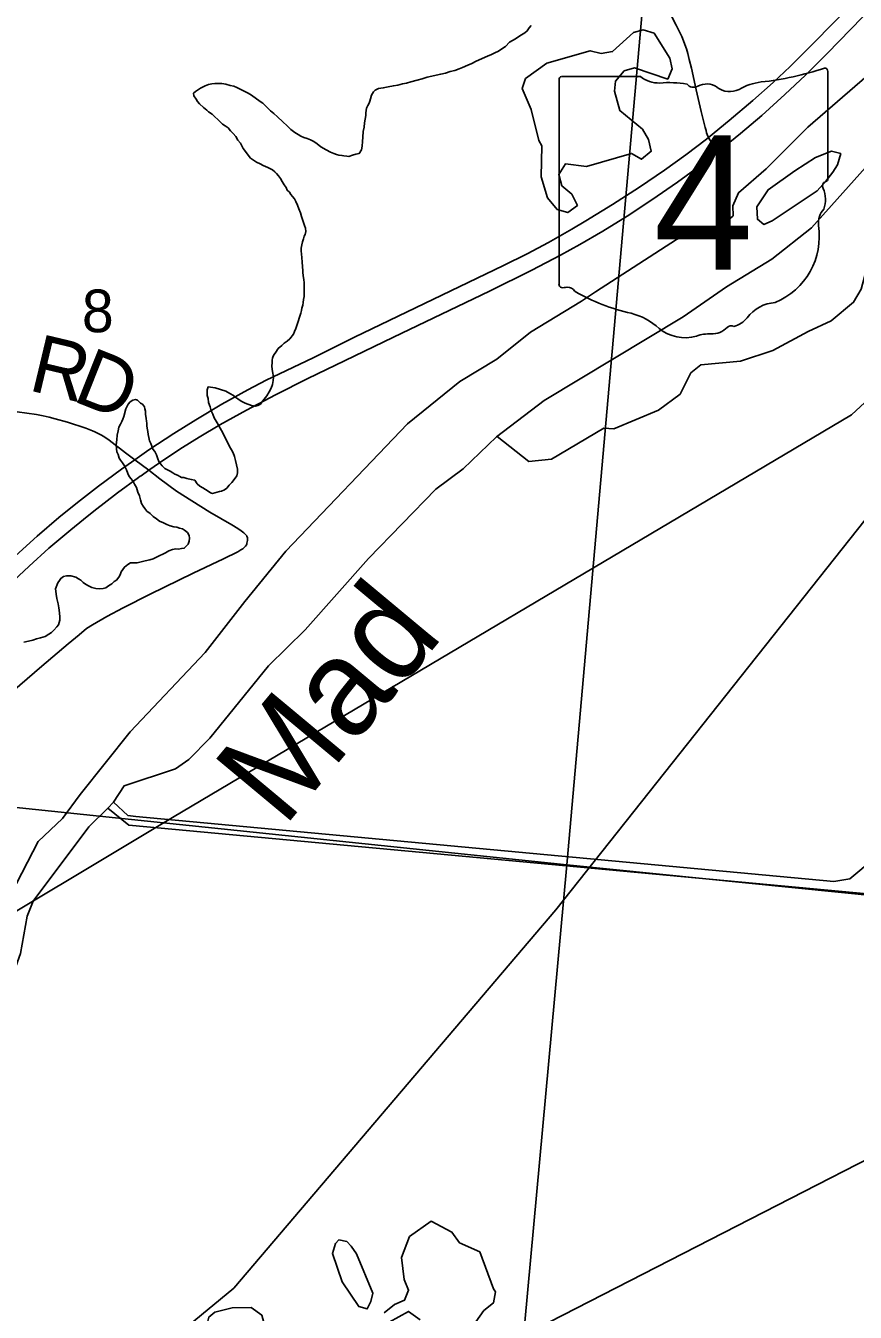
# Model space of a CAD drawing. Extents: x -1.4 to 35.4, y 0 to 22.
# Drawn here: x 25.138 to 25.952, y 16.414 to 17.676 of the extents above; entities that cross this region are included whole.
import ezdxf

# ---------------------------------------------------------------- set-up
doc = ezdxf.new("R2010")
doc.units = 0
for name, color, linetype in [('GM_X_Major_River', 7, 'Continuous'), ('GM_X_Major_River_Text', 7, 'Continuous'), ('GM_X_Minor_Lake', 7, 'Continuous'), ('GM_X_Minor_River', 7, 'Continuous'), ('GM_X_Rail_Line', 7, 'Continuous'), ('GM_X_Section', 7, 'Continuous'), ('GM_X_Section_Text', 7, 'Continuous'), ('GM_X_State_Location', 7, 'Continuous'), ('GM_X_State_Route', 7, 'Continuous'), ('GM_X_State_Shield', 7, 'Continuous'), ('GM_X_Township_Road', 7, 'Continuous'), ('GM_X_Township_Road_Text', 7, 'Continuous')]:
    doc.layers.add(name, color=color, linetype=linetype)

msp = doc.modelspace()

# ---------------------------------------------------------------- linework, layer by layer
at = {"layer": 'GM_X_Major_River'}
for points in [[(25.9632, 17.6266), (25.9051, 17.5761), (25.8642, 17.5355), (25.8371, 17.5119), (25.8314, 17.4992), (25.8319, 17.4893), (25.8211, 17.4797), (25.8001, 17.4773), (25.7763, 17.4661), (25.6969, 17.4148), (25.683, 17.4057), (25.6329, 17.3751), (25.6, 17.3487), (25.5638, 17.3269), (25.5123, 17.2854), (25.3931, 17.1603), (25.3527, 17.1109), (25.3139, 17.0611), (25.2402, 16.9833), (25.1912, 16.9217), (25.174, 16.8982), (25.1502, 16.8757), (25.1235, 16.8244)], [(25.9757, 17.5522), (25.9086, 17.4774), (25.8699, 17.4469), (25.8252, 17.4197), (25.7827, 17.3901), (25.6464, 17.3083), (25.5996, 17.2724), (25.5669, 17.241), (25.5402, 17.2213), (25.474, 17.1532), (25.4119, 17.0831), (25.3761, 17.048), (25.3186, 16.9771), (25.2979, 16.956), (25.2848, 16.9469), (25.2343, 16.9304), (25.224, 16.9144)], [(25.9142, 17.5139), (25.9227, 17.5233), (25.9297, 17.5322), (25.934, 17.5394), (25.9373, 17.5503), (25.9282, 17.5528), (25.9126, 17.5463), (25.8922, 17.5334), (25.866, 17.5149), (25.8551, 17.4981), (25.8556, 17.4859), (25.8619, 17.4808), (25.87, 17.4845)], [(25.9142, 17.5139), (25.87, 17.4845)], [(25.2185, 16.9085), (25.1999, 16.8899), (25.1453, 16.817), (25.1393, 16.8023), (25.1326, 16.7657), (25.1204, 16.7311), (25.0798, 16.5986), (25.0703, 16.5526), (25.0539, 16.5048), (25.021, 16.4655), (25.0079, 16.4408), (24.9876, 16.4182), (24.9772, 16.3972)], [(25.224, 16.9144), (25.2185, 16.9085)]]:
    msp.add_lwpolyline(points, dxfattribs=at)
at = {"layer": 'GM_X_Minor_Lake'}
for points in [[(25.6336, 17.5934), (25.6249, 17.6141), (25.6281, 17.6239), (25.6489, 17.6391), (25.6916, 17.6511), (25.7022, 17.6486), (25.7136, 17.6503), (25.7341, 17.6689), (25.7436, 17.6717), (25.7542, 17.6685), (25.7696, 17.6438), (25.7721, 17.6335), (25.7677, 17.6233), (25.7349, 17.6343), (25.725, 17.6314), (25.7164, 17.6214), (25.7155, 17.6115), (25.7208, 17.5924), (25.7428, 17.5741), (25.7487, 17.5641), (25.7515, 17.5526), (25.7418, 17.5448), (25.7321, 17.5504), (25.6878, 17.5376), (25.6674, 17.5403), (25.6607, 17.5298), (25.6639, 17.5187), (25.6736, 17.5105), (25.6791, 17.4994), (25.6695, 17.4924), (25.6593, 17.4956), (25.6496, 17.5068), (25.6436, 17.5275), (25.6442, 17.5579), (25.6413, 17.5632)], [(25.6413, 17.5632), (25.6336, 17.5934)], [(25.5833, 16.4731), (25.5634, 16.4822), (25.556, 16.4926), (25.5357, 16.5033), (25.5142, 16.4882), (25.5066, 16.4678), (25.5092, 16.4461), (25.5135, 16.4358), (25.5095, 16.426), (25.4996, 16.4216), (25.4895, 16.4135)], [(25.4785, 16.4327), (25.4765, 16.4244), (25.4729, 16.4172), (25.4646, 16.4197), (25.4484, 16.4439), (25.4387, 16.4715), (25.4416, 16.4813), (25.4451, 16.485), (25.453, 16.4833), (25.4571, 16.4787), (25.4622, 16.4714)], [(25.4785, 16.4327), (25.4622, 16.4714)], [(25.5966, 16.4371), (25.5833, 16.4731)], [(25.5715, 16.3936), (25.5871, 16.4157), (25.5967, 16.4231), (25.5988, 16.434), (25.5966, 16.4371)], [(25.3711, 16.3129), (25.3937, 16.328), (25.4166, 16.3511), (25.4249, 16.3661), (25.4252, 16.381), (25.411, 16.3957), (25.394, 16.3983), (25.3844, 16.3924), (25.3735, 16.3968), (25.3696, 16.411), (25.3591, 16.4188), (25.3405, 16.4184), (25.3234, 16.4142), (25.3176, 16.4093), (25.3164, 16.4052)], [(25.4943, 16.4042), (25.5135, 16.4149), (25.5247, 16.4067)]]:
    msp.add_lwpolyline(points, dxfattribs=at)
at = {"layer": 'GM_X_Minor_River'}
for points in [[(25.5797, 17.641), (25.5908, 17.6458), (25.5946, 17.6476), (25.598, 17.6491), (25.6015, 17.6509), (25.6049, 17.6531), (25.6084, 17.6554), (25.6123, 17.6595), (25.6184, 17.6628), (25.6226, 17.6658), (25.6257, 17.6676), (25.6276, 17.6687), (25.6299, 17.6706), (25.6318, 17.6736), (25.6338, 17.6758)], [(25.3263, 17.5836), (25.3233, 17.5863), (25.3207, 17.589), (25.3173, 17.5913), (25.3155, 17.5929), (25.3121, 17.5956), (25.3084, 17.5991), (25.3065, 17.6014), (25.305, 17.6037), (25.3028, 17.6068), (25.3024, 17.6094), (25.3044, 17.6113), (25.3063, 17.6124), (25.3094, 17.6143), (25.3113, 17.6154), (25.314, 17.6169), (25.317, 17.618), (25.3204, 17.6187), (25.3235, 17.619), (25.3269, 17.6189), (25.3303, 17.6189), (25.3341, 17.6184), (25.3383, 17.6172), (25.342, 17.6164), (25.3451, 17.6152), (25.3481, 17.6136), (25.3515, 17.6117), (25.356, 17.6097), (25.3594, 17.6077), (25.368, 17.6015), (25.3706, 17.5996), (25.3729, 17.5973), (25.3755, 17.5949), (25.3781, 17.5922), (25.3811, 17.5895), (25.3848, 17.5864), (25.3901, 17.5814), (25.3942, 17.5775), (25.3979, 17.574), (25.4017, 17.5709), (25.4051, 17.569), (25.4077, 17.5674), (25.4107, 17.5662), (25.4141, 17.565), (25.4171, 17.5638), (25.4205, 17.5623), (25.4239, 17.5599), (25.4273, 17.5568), (25.4325, 17.5541), (25.4367, 17.5517), (25.4401, 17.5505), (25.4427, 17.5493), (25.445, 17.5489), (25.448, 17.5485), (25.4499, 17.5481), (25.4529, 17.5477), (25.4548, 17.5476), (25.4583, 17.5487), (25.4617, 17.5498), (25.4651, 17.5505), (25.4671, 17.5539), (25.4679, 17.5577), (25.4683, 17.5622), (25.4684, 17.5664), (25.4689, 17.5721), (25.4697, 17.5763), (25.4702, 17.5804), (25.471, 17.5842), (25.4714, 17.5877), (25.4715, 17.5903), (25.4719, 17.5926), (25.4723, 17.5949), (25.4735, 17.5975), (25.4746, 17.5998), (25.4754, 17.6017), (25.4762, 17.6039), (25.477, 17.6077), (25.479, 17.6107), (25.4805, 17.6126), (25.484, 17.6141), (25.4885, 17.6147), (25.4935, 17.6158), (25.4985, 17.6169), (25.503, 17.6175), (25.5076, 17.6186), (25.5114, 17.6193), (25.5156, 17.6208), (25.5217, 17.6222), (25.5267, 17.6236), (25.5316, 17.6251), (25.5362, 17.6261), (25.5404, 17.6272), (25.5449, 17.6283), (25.5495, 17.6293), (25.5541, 17.6308), (25.5587, 17.6318), (25.5629, 17.6333), (25.5663, 17.6348), (25.5717, 17.6369), (25.5755, 17.6388), (25.5797, 17.641)], [(25.3594, 17.3032), (25.3613, 17.3028), (25.3632, 17.3027), (25.3655, 17.3031), (25.3682, 17.3046), (25.3694, 17.3064), (25.3717, 17.3094), (25.3744, 17.3128), (25.3767, 17.3166), (25.3787, 17.3204), (25.3799, 17.3238), (25.3807, 17.3279), (25.3808, 17.331), (25.3804, 17.3348), (25.3797, 17.3386), (25.3794, 17.342), (25.3795, 17.3451), (25.3795, 17.3477), (25.3799, 17.3496), (25.3807, 17.3515), (25.3815, 17.3534), (25.3831, 17.3556), (25.3854, 17.359), (25.3892, 17.362), (25.3915, 17.3643), (25.3942, 17.3665), (25.3969, 17.3687), (25.4004, 17.3732), (25.4016, 17.3759), (25.4028, 17.3789), (25.4052, 17.3857), (25.4064, 17.3899), (25.4076, 17.3937), (25.4084, 17.3963), (25.4088, 17.3986), (25.4096, 17.4016), (25.41, 17.4043), (25.4105, 17.4073), (25.4109, 17.4103), (25.4109, 17.4138), (25.411, 17.4168), (25.411, 17.4195), (25.4111, 17.4217), (25.4111, 17.4236), (25.4108, 17.4267), (25.4104, 17.4286), (25.4097, 17.4332), (25.4098, 17.4354), (25.4095, 17.4396), (25.4091, 17.4438), (25.4088, 17.4484), (25.4085, 17.4518), (25.4082, 17.4549), (25.4082, 17.4575), (25.4087, 17.4609), (25.4095, 17.4636), (25.4103, 17.4666), (25.4111, 17.4693), (25.4119, 17.4711), (25.4127, 17.4738), (25.4123, 17.4772), (25.4112, 17.4799), (25.4105, 17.4826), (25.4094, 17.4856), (25.4083, 17.4887), (25.4073, 17.4921), (25.4058, 17.496), (25.4043, 17.4998), (25.4029, 17.5032), (25.4014, 17.5059), (25.3995, 17.5082), (25.398, 17.5102), (25.3966, 17.5125), (25.3943, 17.5144), (25.3932, 17.5171), (25.3914, 17.5198), (25.3895, 17.5228), (25.3877, 17.5259), (25.3858, 17.5286), (25.384, 17.5309), (25.3821, 17.5325), (25.3798, 17.5344), (25.3772, 17.5356), (25.3753, 17.5368), (25.3731, 17.5376), (25.3708, 17.5387), (25.3678, 17.5403), (25.3644, 17.5419), (25.3614, 17.5438), (25.3584, 17.5458), (25.3513, 17.5554), (25.3487, 17.5604), (25.3458, 17.5635), (25.3439, 17.5669), (25.3413, 17.57), (25.3387, 17.5727), (25.3365, 17.5754), (25.3334, 17.5774), (25.3308, 17.5793), (25.3286, 17.5813), (25.3263, 17.5836)], [(25.6002, 17.2729), (25.6315, 17.2484), (25.6536, 17.2506), (25.705, 17.2811), (25.7149, 17.2805), (25.7585, 17.2986), (25.7797, 17.3145), (25.7903, 17.3352), (25.8, 17.343), (25.8391, 17.3468), (25.8708, 17.3571), (25.9053, 17.3758), (25.9279, 17.3864), (25.9499, 17.4045), (25.9574, 17.4173), (25.9721, 17.4721), (25.9971, 17.5046), (26.0176, 17.5251), (26.028, 17.5329), (26.0588, 17.5577), (26.0801, 17.5611), (26.0998, 17.5554)], [(25.2293, 17.2821), (25.2308, 17.2851), (25.232, 17.2874), (25.2332, 17.29), (25.234, 17.2923), (25.236, 17.2999), (25.2372, 17.3021), (25.2384, 17.3044), (25.2403, 17.3067), (25.243, 17.3085), (25.2457, 17.3092), (25.2475, 17.3084), (25.2505, 17.3057), (25.2524, 17.3046), (25.2543, 17.3019), (25.2546, 17.3), (25.2553, 17.2977), (25.2553, 17.2946), (25.256, 17.2904), (25.2563, 17.2878), (25.2567, 17.2859), (25.2566, 17.2832), (25.257, 17.2809), (25.2577, 17.2779), (25.258, 17.2748), (25.2587, 17.2718), (25.2594, 17.2687), (25.2605, 17.266), (25.2616, 17.2633), (25.2627, 17.2603), (25.2646, 17.258), (25.266, 17.2549), (25.2668, 17.253), (25.2675, 17.2511), (25.2686, 17.2484), (25.2701, 17.2461), (25.2716, 17.2442), (25.2742, 17.2415), (25.2776, 17.2399), (25.2794, 17.2387), (25.2821, 17.2371), (25.2843, 17.236), (25.2866, 17.2348), (25.2889, 17.2336), (25.2907, 17.2328), (25.293, 17.2328), (25.296, 17.2316), (25.3002, 17.2308), (25.3036, 17.23), (25.3062, 17.2265), (25.3088, 17.2242), (25.3115, 17.2226), (25.3141, 17.221), (25.3167, 17.2191), (25.319, 17.2175), (25.3212, 17.2171), (25.3258, 17.2182), (25.3281, 17.2189), (25.33, 17.2193), (25.3327, 17.2207), (25.335, 17.2222), (25.3373, 17.2252), (25.34, 17.2278), (25.3423, 17.2308), (25.3451, 17.2342), (25.3455, 17.2373), (25.3455, 17.2407), (25.3445, 17.2449), (25.3438, 17.2494), (25.3427, 17.2533), (25.3412, 17.2567), (25.3398, 17.2598), (25.3379, 17.2632), (25.3361, 17.2667), (25.3339, 17.2709), (25.3313, 17.2766), (25.3287, 17.2809), (25.3265, 17.2847), (25.3246, 17.2878), (25.3228, 17.2912), (25.3213, 17.2947), (25.3199, 17.2981), (25.3188, 17.302), (25.3173, 17.3062), (25.3167, 17.31), (25.3159, 17.313), (25.316, 17.3157), (25.316, 17.3187), (25.3168, 17.3214), (25.3191, 17.3213), (25.3237, 17.3205), (25.3289, 17.3189), (25.3342, 17.3173), (25.338, 17.3149), (25.3418, 17.313), (25.344, 17.311), (25.3459, 17.3099), (25.3493, 17.3075), (25.3511, 17.3064), (25.353, 17.3056), (25.3594, 17.3032)], [(25.163, 17.0805), (25.1653, 17.0828), (25.1684, 17.0861), (25.17, 17.088), (25.1708, 17.0903), (25.1712, 17.0926), (25.1712, 17.0956), (25.1709, 17.0998), (25.1703, 17.1047), (25.1696, 17.1089), (25.1685, 17.1139), (25.1678, 17.1181), (25.1675, 17.1211), (25.1671, 17.1234), (25.1695, 17.1295), (25.1711, 17.1317), (25.1722, 17.1336), (25.1749, 17.1355), (25.178, 17.1362), (25.1821, 17.1361), (25.1871, 17.1349), (25.1897, 17.1333), (25.1919, 17.1318), (25.1942, 17.1298), (25.1964, 17.1279), (25.1995, 17.1263), (25.2028, 17.1247), (25.2066, 17.1239), (25.21, 17.1235), (25.2138, 17.1238), (25.2165, 17.1245), (25.2192, 17.1264), (25.2223, 17.1282), (25.2246, 17.1305), (25.2269, 17.132), (25.2292, 17.135), (25.2304, 17.1372), (25.2316, 17.1402), (25.2331, 17.1425), (25.2347, 17.1448), (25.2381, 17.1474), (25.2408, 17.1488), (25.2438, 17.1488), (25.2473, 17.1491), (25.2511, 17.1498), (25.2549, 17.1509), (25.2595, 17.152), (25.2629, 17.153), (25.266, 17.1545), (25.2694, 17.156), (25.2725, 17.1575), (25.2751, 17.1589), (25.2782, 17.1608), (25.282, 17.1619), (25.2851, 17.1626), (25.2877, 17.1625), (25.2908, 17.1629), (25.2934, 17.1632), (25.2973, 17.1673), (25.2981, 17.1703), (25.2985, 17.173), (25.2982, 17.1757), (25.2967, 17.1787), (25.2937, 17.1811), (25.2915, 17.1822), (25.2888, 17.183), (25.2862, 17.1838), (25.2831, 17.1843), (25.2797, 17.1851), (25.2763, 17.1867), (25.2729, 17.1882), (25.2692, 17.1898), (25.2662, 17.1922), (25.2628, 17.1945), (25.2598, 17.1972), (25.2568, 17.1995), (25.2546, 17.2022), (25.2531, 17.2045), (25.2516, 17.2072), (25.2505, 17.2107), (25.2495, 17.2145), (25.248, 17.2183), (25.2465, 17.2229), (25.2447, 17.226), (25.2432, 17.2287), (25.2414, 17.2314), (25.2395, 17.2337), (25.238, 17.2367), (25.2366, 17.2402), (25.2347, 17.244), (25.2329, 17.2471), (25.231, 17.2498), (25.2295, 17.2517), (25.2285, 17.2551), (25.2274, 17.2578), (25.227, 17.2609), (25.2267, 17.2647), (25.2272, 17.2696), (25.2276, 17.2742), (25.2285, 17.2783), (25.2293, 17.2821)], [(25.1359, 17.0711), (25.1405, 17.0721), (25.1447, 17.0732), (25.1485, 17.0743), (25.1523, 17.0754), (25.1546, 17.0761), (25.1569, 17.0768), (25.1604, 17.079), (25.163, 17.0805)], [(25.2185, 16.9085), (25.239, 16.8917), (25.9808, 16.8227), (25.9824, 16.8264), (25.9798, 16.8307), (25.9749, 16.8304), (25.9696, 16.8328), (25.961, 16.8371), (26.2153, 17.0531), (26.2143, 17.0576), (26.2109, 17.06), (25.9462, 16.8389), (25.9306, 16.8366), (25.246, 16.9003), (25.2381, 16.9012), (25.224, 16.9144)], [(25.224, 16.9144), (25.2185, 16.9085)]]:
    msp.add_lwpolyline(points, dxfattribs=at)
at = {"layer": 'GM_X_Rail_Line'}
for points in [[(24.5708, 15.8987), (24.5978, 15.9168), (24.6424, 15.9512), (24.687, 15.983), (24.7317, 16.013), (24.863, 16.0843), (25.02, 16.1797), (25.1479, 16.2785), (25.2655, 16.3747), (25.3419, 16.4375), (25.6578, 16.8086), (26.0527, 17.3064), (27.8807, 19.1678), (28.3781, 19.6365)], [(24.6143, 16.4992), (25.2817, 16.8992), (25.9478, 17.2942), (26.588, 17.8861), (27.9508, 19.2702), (28.3499, 19.6392)], [(24.5702, 15.8901), (24.5764, 15.8937), (24.5853, 15.9005), (24.5864, 15.9014), (24.6592, 15.9569), (24.7558, 16.0181), (24.9077, 16.1029), (25.0299, 16.1759), (25.1403, 16.2016), (25.1876, 16.2016), (25.2566, 16.2075), (25.3099, 16.2293), (26.5579, 16.8687), (27.4944, 17.3029), (28.0569, 17.523)]]:
    msp.add_lwpolyline(points, dxfattribs=at)
at = {"layer": 'GM_X_Section'}
for points in [[(25.7575, 17.8601), (25.6685, 16.8528), (24.6573, 16.9582), (24.7488, 17.9613)], [(25.6685, 16.8528), (25.5769, 15.8524), (24.5744, 15.9398), (24.5624, 15.9411), (24.6573, 16.9582)], [(26.6457, 16.7545), (26.547, 15.7576), (25.5939, 15.8506), (25.5769, 15.8524), (25.6685, 16.8528)]]:
    msp.add_lwpolyline(points, close=True, dxfattribs=at)
msp.add_lwpolyline([(26.7252, 17.5166), (26.6457, 16.7545), (25.6685, 16.8528), (25.7575, 17.8601), (26.5998, 17.7755)], dxfattribs=at)
at = {"layer": 'GM_X_State_Route'}
msp.add_line((25.2485, 17.2326), (25.2502, 17.2338), dxfattribs=at)
for points in [[(25.128, 17.1558), (25.1492, 17.175), (25.1704, 17.1933), (25.1886, 17.2082), (25.2092, 17.2242), (25.2317, 17.2408), (25.2449, 17.25), (25.2586, 17.2597), (25.283, 17.2757), (25.3046, 17.2892), (25.3302, 17.3044), (25.3556, 17.3186), (25.3738, 17.328), (25.4197, 17.3501), (25.4603, 17.3702), (25.4945, 17.3865), (25.6065, 17.4404), (25.6299, 17.452), (25.6508, 17.4631), (25.6735, 17.4761), (25.6874, 17.4843), (25.7133, 17.5003), (25.74, 17.5174), (25.7646, 17.5342), (25.7854, 17.5491), (25.8056, 17.5646), (25.8075, 17.5661), (25.8279, 17.5826), (25.8511, 17.6023), (25.8711, 17.62), (25.8878, 17.6358), (25.9103, 17.6582), (25.9694, 17.7186)], [(25.2916, 17.2621), (25.308, 17.2723), (25.3283, 17.2842), (25.3544, 17.2987), (25.3829, 17.3138), (25.4146, 17.3297), (25.4599, 17.3516), (25.4985, 17.3702), (25.5927, 17.4153), (25.6344, 17.436), (25.6625, 17.4506), (25.6815, 17.4611), (25.704, 17.4742), (25.7278, 17.489), (25.7521, 17.505), (25.7772, 17.5223), (25.7992, 17.5384), (25.8174, 17.5525), (25.8198, 17.5544), (25.8391, 17.57), (25.8598, 17.5878), (25.8824, 17.6082), (25.9028, 17.6273), (25.9239, 17.6483), (25.9931, 17.7197)], [(25.2502, 17.2338), (25.251, 17.2344), (25.2585, 17.2397), (25.2734, 17.2501), (25.2916, 17.2621)], [(25.1946, 17.1915), (25.2048, 17.1997), (25.2279, 17.2175), (25.2485, 17.2326)], [(24.6206, 16.576), (24.6314, 16.5884), (24.6583, 16.6194), (24.6679, 16.6301), (24.6778, 16.6412), (24.7143, 16.681), (24.7518, 16.7225), (24.7897, 16.7644), (24.8664, 16.8491), (24.8982, 16.884), (24.9316, 16.9208), (25.0036, 17.0006), (25.0543, 17.0561), (25.0891, 17.0942), (25.1037, 17.1095), (25.1213, 17.1271), (25.1412, 17.1458), (25.1607, 17.1633), (25.182, 17.1814), (25.1946, 17.1915)]]:
    msp.add_lwpolyline(points, dxfattribs=at)
at = {"layer": 'GM_X_State_Shield'}
for p, q in [((25.7408, 17.6259), (25.6636, 17.6259)), ((25.9246, 17.5261), (25.9246, 17.6308)), ((25.661, 17.6224), (25.661, 17.4223)), ((25.9246, 17.5262), (25.9246, 17.5261))]:
    msp.add_line(p, q, dxfattribs=at)
for centre, radius, start, end in [((25.664, 17.6228), 0.00305, 98.1301, 188.1301), ((25.7592, 17.6491), 0.0296, 231.6195, 271.1119), ((25.8307, 17.8987), 0.2796, 275.8445, 288.9065), ((25.9217, 17.6313), 0.00294, 351.8621, 97.738), ((25.769, 17.5135), 0.1064, 80.4867, 94.9883), ((25.7931, 17.6239), 0.00855, 219.7921, 297.1024), ((25.8057, 17.6008), 0.0178, 54.4667, 119.1411), ((25.8286, 17.6325), 0.0214, 233.8562, 294.8282), ((25.8664, 17.5647), 0.0563, 97.3462, 120.7689), ((25.9215, 17.5257), 0.00314, 289.6038, 7.7341), ((25.924, 17.5185), 0.00454, 107.944, 210.337), ((25.8951, 17.5052), 0.0273, 340.033, 23.6496), ((25.9352, 17.4823), 0.0198, 136.8065, 186.9296), ((25.8464, 17.469), 0.0699, 292.3089, 8.9858), ((25.664, 17.4219), 0.00308, 171.9584, 258.3066), ((25.6645, 17.4423), 0.0235, 267.339, 280.6039), ((25.6693, 17.4108), 0.00848, 29.7484, 93.2717), ((25.7764, 17.5906), 0.2019, 240.4129, 257.1985), ((25.8759, 17.3661), 0.0383, 94.4031, 142.5768), ((25.7162, 17.3324), 0.0632, 47.1842, 75.836), ((25.8273, 17.4029), 0.0226, 282.8732, 323.2771), ((25.7845, 17.4098), 0.0401, 230.7004, 286.2918), ((25.8077, 17.3406), 0.0329, 85.6951, 111.2099), ((25.8106, 17.3948), 0.0214, 268.777, 315.5493), ((25.8299, 17.3754), 0.00601, 65.7517, 132.6484)]:
    msp.add_arc(centre, radius, start, end, dxfattribs=at)
at = {"layer": 'GM_X_Township_Road'}
for points in [[(25.8075, 17.5661), (25.8069, 17.5675), (25.8058, 17.5705), (25.8052, 17.5729), (25.8044, 17.5759), (25.8004, 17.5915), (25.7956, 17.6128), (25.7909, 17.634), (25.7888, 17.6427), (25.7873, 17.6484), (25.7859, 17.6529), (25.7844, 17.6572), (25.7831, 17.6609), (25.7813, 17.6652), (25.776, 17.6764), (25.7631, 17.7012), (25.7518, 17.7212), (25.7492, 17.7255), (25.7468, 17.7293)], [(25.8174, 17.5525), (25.8155, 17.555), (25.8105, 17.5616), (25.8088, 17.5639), (25.8075, 17.5661)], [(25.1295, 17.2972), (25.1486, 17.2943), (25.1551, 17.293), (25.161, 17.2918), (25.1666, 17.2903), (25.179, 17.2868), (25.1968, 17.281), (25.2033, 17.2785), (25.2057, 17.2774), (25.209, 17.2759), (25.2116, 17.2746), (25.2145, 17.2729), (25.2197, 17.2694), (25.2359, 17.2569), (25.2449, 17.25), (25.2585, 17.2397), (25.2693, 17.2314), (25.2858, 17.2194), (25.3007, 17.2098), (25.3185, 17.1987), (25.34, 17.1862), (25.346, 17.1826), (25.3492, 17.1804), (25.3517, 17.1785), (25.3538, 17.1765), (25.3546, 17.1753), (25.3549, 17.1747), (25.3553, 17.1739), (25.3554, 17.1728)], [(25.1176, 17.0166), (25.1536, 17.0477), (25.1795, 17.0696), (25.1902, 17.0785), (25.1976, 17.0844), (25.2033, 17.0882), (25.2175, 17.0963), (25.2336, 17.1047), (25.2599, 17.1181), (25.3022, 17.1388), (25.3318, 17.1529), (25.346, 17.1599), (25.3489, 17.1616), (25.3508, 17.1628), (25.3523, 17.1641), (25.3536, 17.1654), (25.3544, 17.1667), (25.3547, 17.1673), (25.3549, 17.1682), (25.3552, 17.1695), (25.3554, 17.171), (25.3554, 17.1728)]]:
    msp.add_lwpolyline(points, dxfattribs=at)

# ---------------------------------------------------------------- texts
at = {"layer": 'GM_X_Major_River_Text'}
msp.add_text('Mad', height=0.09475, rotation=50.1986, dxfattribs=at).set_placement((25.3909, 16.8883))
at = {"layer": 'GM_X_Section_Text'}
msp.add_text('8', height=0.0419, rotation=0, dxfattribs=at).set_placement((25.193, 17.3751))
at = {"layer": 'GM_X_State_Location'}
for s in ['s', 'r']:
    msp.add_text(s, height=0.000189, dxfattribs=at).set_placement((25.7898, 17.5091))
msp.add_text('4', height=0.000189, rotation=0, dxfattribs=at).set_placement((25.7613, 17.4953))
at = {"layer": 'GM_X_State_Shield'}
msp.add_text('4', height=0.1318, dxfattribs=at).set_placement((25.7536, 17.4364))
at = {"layer": 'GM_X_Township_Road_Text'}
for s, rotation, p in [('R', 346.572, (25.1392, 17.3185)), ('D', 338.3413, (25.1825, 17.3083))]:
    msp.add_text(s, height=0.0568, rotation=rotation, dxfattribs=at).set_placement(p)

doc.saveas('drawing.dxf')
